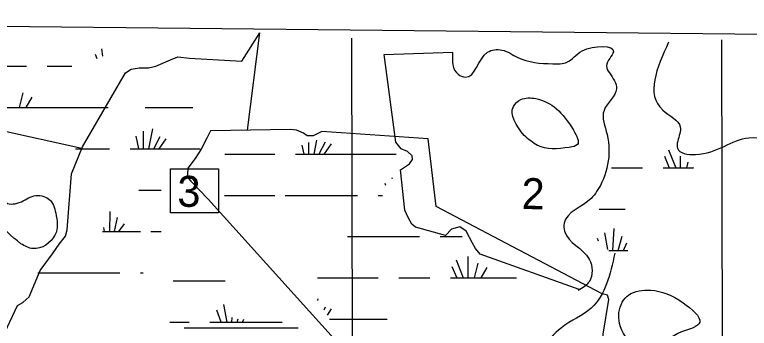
# Model space of a CAD drawing. Extents: x 408847 to 817539, y 923858 to 1151780.
# Drawn here: x 590088 to 600741, y 1040689 to 1045244 of the extents above; entities that cross this region are included whole.
import ezdxf

# ---------------------------------------------------------------- set-up
doc = ezdxf.new("R2010")
doc.units = 0
for name, color, linetype in [('County Boundary', 7, 'Continuous'), ('Lakes and Ponds', 7, 'Continuous'), ('Level 43', 7, 'Continuous'), ('Local Roads Paved', 7, 'Continuous'), ('Masks for Text', 7, 'Continuous'), ('Narrow River Creek and Branch and Slough', 7, 'Continuous'), ('Roadshields State Highways', 7, 'Continuous'), ('Section Lines', 7, 'Continuous'), ('Swamps', 7, 'Continuous')]:
    doc.layers.add(name, color=color, linetype=linetype)

msp = doc.modelspace()

# ---------------------------------------------------------------- linework, layer by layer
at = {"layer": 'County Boundary'}
msp.add_line((573707, 1045244), (615573, 1044812), dxfattribs=at)
at = {"layer": 'Lakes and Ponds'}
for points in [[(597475, 1043488), (597670, 1043346), (598130, 1043317), (598248, 1043357), (598190, 1043566), (597643, 1044025), (597427, 1044011), (597320, 1043912), (597475, 1043488)], [(590178, 1041916), (590355, 1041846), (590672, 1042043), (590683, 1042362), (590585, 1042565), (590366, 1042613), (590155, 1042514), (589947, 1042530), (589915, 1042739), (589707, 1042767), (589779, 1042343), (590178, 1041916)], [(599755, 1040637), (600021, 1040776), (599780, 1041061), (599310, 1041242), (598989, 1041172), (598898, 1041067), (598860, 1040760), (599095, 1040455), (599339, 1040463), (599755, 1040637)]]:
    msp.add_spline(points, degree=3, dxfattribs=at)
at = {"layer": 'Local Roads Paved'}
for p, q in [((593466, 1043567), (593645, 1044982)), ((589617, 1043625), (591064, 1043307))]:
    msp.add_line(p, q, dxfattribs=at)
for points in [[(592621, 1044611), (593381, 1044570), (593645, 1044982)], [(589867, 1040473), (590131, 1041022), (590205, 1041064), (590300, 1041148), (590458, 1041528), (590637, 1041771), (590732, 1041909), (590827, 1042025), (590848, 1042120), (590912, 1042933), (591070, 1043323), (591693, 1044400), (591777, 1044453), (591893, 1044474), (592030, 1044474), (592136, 1044495), (592347, 1044590), (592452, 1044632), (592621, 1044611)], [(592927, 1043557), (592875, 1043450), (592790, 1043292), (592706, 1043154), (592600, 1043017), (592600, 1042996), (592590, 1042891), (592642, 1042827), (592896, 1042563), (594765, 1040487)], [(598605, 1041192), (596199, 1042459), (596083, 1043441), (594542, 1043546), (594415, 1043483), (594331, 1043483), (594278, 1043525), (594173, 1043567), (594088, 1043578), (592927, 1043557)], [(598567, 1039678), (598610, 1039763), (598610, 1039901), (598620, 1040423), (598620, 1040604), (598705, 1041105), (598684, 1041169), (598605, 1041192)]]:
    msp.add_lwpolyline(points, dxfattribs=at)
at = {"layer": 'Masks for Text'}
msp.add_lwpolyline([(592346, 1043003), (593045, 1043003), (593045, 1042366), (592346, 1042366)], close=True, dxfattribs=at)
at = {"layer": 'Narrow River Creek and Branch and Slough'}
msp.add_lwpolyline([(598272, 1041254), (596840, 1041765), (596771, 1041846), (596726, 1041927), (596634, 1042102), (596543, 1042165), (596424, 1042127), (596335, 1042039), (595900, 1042156), (595847, 1042201), (595792, 1042300), (595747, 1042406), (595681, 1042990), (595814, 1043079), (595859, 1043140), (595850, 1043193), (595782, 1043255), (595693, 1043296), (595616, 1043393), (595445, 1044665), (596443, 1044698)], dxfattribs=at)
for points in [[(596437, 1044695), (596517, 1044379), (596622, 1044336), (596944, 1044697), (597153, 1044730), (597384, 1044622), (597891, 1044530), (598097, 1044552), (598319, 1044720), (598771, 1044703), (598669, 1044500), (598712, 1044397), (598815, 1044167), (598634, 1043853), (598678, 1043504), (598527, 1042674), (598446, 1042573), (598056, 1042215), (598062, 1042098), (598420, 1041692), (598421, 1041369), (598261, 1041237)], [(599569, 1044844), (599485, 1043859), (599740, 1043614), (599702, 1043406), (599699, 1043304), (599958, 1043213), (600733, 1043457), (601296, 1043397), (601681, 1043501), (602140, 1044097)], [(598791, 1041779), (598449, 1040983), (598015, 1040697), (597726, 1040380), (596731, 1039053)]]:
    msp.add_spline(points, degree=3, dxfattribs=at)
at = {"layer": 'Roadshields State Highways'}
msp.add_line((594197, 1040689), (592547, 1040689), dxfattribs=at)
at = {"layer": 'Section Lines'}
for p, q in [((594970, 1044905), (594983, 1039613)), ((600335, 1044877), (600347, 1039560))]:
    msp.add_line(p, q, dxfattribs=at)
at = {"layer": 'Swamps'}
for p, q in [((589661, 1044494), (590261, 1044494)), ((589661, 1044494), (590261, 1044494)), ((589661, 1044494), (590261, 1044494)), ((590205, 1044108), (590151, 1043894)), ((590205, 1044108), (590151, 1043894)), ((590205, 1044108), (590151, 1043894)), ((590338, 1044048), (590248, 1043894)), ((590338, 1044048), (590248, 1043894)), ((590338, 1044048), (590248, 1043894)), ((589811, 1043894), (591161, 1043894)), ((589811, 1043894), (591161, 1043894)), ((589811, 1043894), (591161, 1043894)), ((591952, 1043552), (591952, 1043294)), ((591952, 1043552), (591952, 1043294)), ((591952, 1043552), (591952, 1043294)), ((592085, 1043588), (592026, 1043294)), ((592085, 1043588), (592026, 1043294)), ((592085, 1043588), (592026, 1043294)), ((591844, 1043480), (591881, 1043294)), ((591844, 1043480), (591881, 1043294)), ((591844, 1043480), (591881, 1043294)), ((592194, 1043468), (592100, 1043293)), ((592194, 1043468), (592100, 1043293)), ((592194, 1043468), (592100, 1043293)), ((592279, 1043443), (592179, 1043294)), ((592279, 1043443), (592179, 1043294)), ((592279, 1043443), (592179, 1043294)), ((594592, 1043394), (594498, 1043219)), ((594592, 1043394), (594498, 1043219)), ((594592, 1043394), (594498, 1043219)), ((594676, 1043370), (594577, 1043221)), ((594676, 1043370), (594577, 1043221)), ((594676, 1043370), (594577, 1043221)), ((591161, 1043294), (591461, 1043294)), ((591161, 1043294), (591461, 1043294)), ((591161, 1043294), (591461, 1043294)), ((593559, 1043220), (593859, 1043220)), ((593559, 1043220), (593859, 1043220)), ((593559, 1043220), (593859, 1043220)), ((599509, 1043187), (599580, 1043021)), ((599509, 1043187), (599580, 1043021)), ((599509, 1043187), (599580, 1043021)), ((593559, 1042620), (593859, 1042620)), ((593559, 1042620), (593859, 1042620)), ((593559, 1042620), (593859, 1042620)), ((594009, 1042620), (595059, 1042620)), ((594009, 1042620), (595059, 1042620)), ((594009, 1042620), (595059, 1042620)), ((591535, 1042093), (591578, 1042299)), ((591535, 1042093), (591578, 1042299)), ((591535, 1042093), (591578, 1042299)), ((591597, 1042093), (591681, 1042207)), ((591597, 1042093), (591681, 1042207)), ((591597, 1042093), (591681, 1042207)), ((598762, 1041821), (598779, 1042137)), ((598762, 1041821), (598779, 1042137)), ((598762, 1041821), (598779, 1042137)), ((598838, 1041821), (598897, 1042025)), ((598838, 1041821), (598897, 1042025)), ((598838, 1041821), (598897, 1042025)), ((598915, 1041821), (598964, 1041929)), ((598915, 1041821), (598964, 1041929)), ((598915, 1041821), (598964, 1041929)), ((596658, 1041731), (596658, 1041420)), ((596658, 1041731), (596658, 1041420)), ((596658, 1041731), (596658, 1041420)), ((596489, 1041683), (596592, 1041420)), ((596489, 1041683), (596592, 1041420)), ((596489, 1041683), (596592, 1041420)), ((596803, 1041634), (596749, 1041420)), ((596803, 1041634), (596749, 1041420)), ((596803, 1041634), (596749, 1041420)), ((596428, 1041586), (596499, 1041420)), ((596428, 1041586), (596499, 1041420)), ((596428, 1041586), (596499, 1041420)), ((596936, 1041574), (596846, 1041420)), ((596936, 1041574), (596846, 1041420)), ((596936, 1041574), (596846, 1041420)), ((591161, 1041494), (591611, 1041494)), ((591161, 1041494), (591611, 1041494)), ((591161, 1041494), (591611, 1041494)), ((595659, 1041420), (596109, 1041420)), ((595659, 1041420), (596109, 1041420)), ((595659, 1041420), (596109, 1041420)), ((593168, 1040780), (593122, 1041034)), ((593168, 1040780), (593122, 1041034)), ((593168, 1040780), (593122, 1041034)), ((593083, 1040780), (593018, 1040952)), ((593083, 1040780), (593018, 1040952)), ((593083, 1040780), (593018, 1040952))]:
    msp.add_line(p, q, dxfattribs=at)
for points in [[(591367, 1044639), (591350, 1044747)], [(591367, 1044639), (591350, 1044747)], [(591367, 1044639), (591350, 1044747)], [(591286, 1044603), (591261, 1044667)], [(591286, 1044603), (591261, 1044667)], [(591286, 1044603), (591261, 1044667)], [(590561, 1044494), (590917, 1044494)], [(590561, 1044494), (590917, 1044494)], [(590561, 1044494), (590917, 1044494)], [(591161, 1043894), (591443, 1043894)], [(591161, 1043894), (591443, 1043894)], [(591161, 1043894), (591443, 1043894)], [(591980, 1043894), (592673, 1043894)], [(591980, 1043894), (592673, 1043894)], [(591980, 1043894), (592673, 1043894)], [(594464, 1043419), (594424, 1043220)], [(594464, 1043419), (594424, 1043220)], [(594464, 1043419), (594424, 1043220)], [(594253, 1043350), (594279, 1043220)], [(594253, 1043350), (594279, 1043220)], [(594253, 1043350), (594279, 1043220)], [(594350, 1043388), (594350, 1043220)], [(594350, 1043388), (594350, 1043220)], [(594350, 1043388), (594350, 1043220)], [(590971, 1043294), (591161, 1043294)], [(590971, 1043294), (591161, 1043294)], [(590971, 1043294), (591161, 1043294)], [(591761, 1043294), (592776, 1043294)], [(591761, 1043294), (592776, 1043294)], [(591761, 1043294), (592776, 1043294)], [(593133, 1043220), (593559, 1043220)], [(593133, 1043220), (593559, 1043220)], [(593133, 1043220), (593559, 1043220)], [(594159, 1043220), (595618, 1043220)], [(594159, 1043220), (595618, 1043220)], [(594159, 1043220), (595618, 1043220)], [(599570, 1043283), (599673, 1043021)], [(599570, 1043283), (599673, 1043021)], [(599570, 1043283), (599673, 1043021)], [(599739, 1043188), (599739, 1043021)], [(599739, 1043188), (599739, 1043021)], [(599739, 1043188), (599739, 1043021)], [(599851, 1043102), (599830, 1043021)], [(599851, 1043102), (599830, 1043021)], [(599851, 1043102), (599830, 1043021)], [(598743, 1043021), (599190, 1043021)], [(598743, 1043021), (599190, 1043021)], [(598743, 1043021), (599190, 1043021)], [(599490, 1043021), (599929, 1043021)], [(599490, 1043021), (599929, 1043021)], [(599490, 1043021), (599929, 1043021)], [(599928, 1043022), (599927, 1043021)], [(599928, 1043022), (599927, 1043021)], [(599928, 1043022), (599927, 1043021)], [(595471, 1042761), (595459, 1042792)], [(595471, 1042761), (595459, 1042792)], [(595471, 1042761), (595459, 1042792)], [(595566, 1042860), (595564, 1042874)], [(595566, 1042860), (595564, 1042874)], [(595566, 1042860), (595564, 1042874)], [(591887, 1042694), (592210, 1042694)], [(591887, 1042694), (592210, 1042694)], [(591887, 1042694), (592210, 1042694)], [(593131, 1042620), (593559, 1042620)], [(593131, 1042620), (593559, 1042620)], [(593131, 1042620), (593559, 1042620)], [(595359, 1042620), (595420, 1042620)], [(595359, 1042620), (595420, 1042620)], [(595359, 1042620), (595420, 1042620)], [(591468, 1042094), (591473, 1042383)], [(591468, 1042094), (591473, 1042383)], [(591468, 1042094), (591473, 1042383)], [(598562, 1042421), (598940, 1042421)], [(598562, 1042421), (598940, 1042421)], [(598562, 1042421), (598940, 1042421)], [(591389, 1042094), (591380, 1042154)], [(591389, 1042094), (591380, 1042154)], [(591389, 1042094), (591380, 1042154)], [(591363, 1042094), (591911, 1042094)], [(591363, 1042094), (591911, 1042094)], [(591363, 1042094), (591911, 1042094)], [(592061, 1042094), (592212, 1042094)], [(592061, 1042094), (592212, 1042094)], [(592061, 1042094), (592212, 1042094)], [(598689, 1041832), (598645, 1042075)], [(598689, 1041832), (598645, 1042075)], [(598689, 1041832), (598645, 1042075)], [(594912, 1042020), (595959, 1042020)], [(594912, 1042020), (595959, 1042020)], [(594912, 1042020), (595959, 1042020)], [(596259, 1042020), (596576, 1042020)], [(596259, 1042020), (596576, 1042020)], [(596259, 1042020), (596576, 1042020)], [(598555, 1041954), (598540, 1041993)], [(598555, 1041954), (598540, 1041993)], [(598555, 1041954), (598540, 1041993)], [(598703, 1041821), (598977, 1041821)], [(598703, 1041821), (598977, 1041821)], [(598703, 1041821), (598977, 1041821)], [(590426, 1041494), (591161, 1041494)], [(590426, 1041494), (591161, 1041494)], [(590426, 1041494), (591161, 1041494)], [(591911, 1041494), (591950, 1041494)], [(591911, 1041494), (591950, 1041494)], [(591911, 1041494), (591950, 1041494)], [(594481, 1041420), (595359, 1041420)], [(594481, 1041420), (595359, 1041420)], [(594481, 1041420), (595359, 1041420)], [(596409, 1041420), (597363, 1041420)], [(596409, 1041420), (597363, 1041420)], [(596409, 1041420), (597363, 1041420)], [(592385, 1041380), (593139, 1041380)], [(592385, 1041380), (593139, 1041380)], [(592385, 1041380), (593139, 1041380)], [(594483, 1041115), (594479, 1041095)], [(594483, 1041115), (594479, 1041095)], [(594483, 1041115), (594479, 1041095)], [(594592, 1040994), (594570, 1040954)], [(594592, 1040994), (594570, 1040954)], [(594592, 1040994), (594570, 1040954)], [(594676, 1040970), (594617, 1040881)], [(594676, 1040970), (594617, 1040881)], [(594676, 1040970), (594617, 1040881)], [(592339, 1040780), (592618, 1040780)], [(592339, 1040780), (592618, 1040780)], [(592339, 1040780), (592618, 1040780)], [(592918, 1040780), (593965, 1040780)], [(592918, 1040780), (593965, 1040780)], [(592918, 1040780), (593965, 1040780)], [(593239, 1040780), (593243, 1040846)], [(593239, 1040780), (593243, 1040846)], [(593239, 1040780), (593243, 1040846)], [(593316, 1040780), (593330, 1040828)], [(593316, 1040780), (593330, 1040828)], [(593316, 1040780), (593330, 1040828)], [(593393, 1040780), (593412, 1040824)], [(593393, 1040780), (593412, 1040824)], [(593393, 1040780), (593412, 1040824)], [(594652, 1040820), (595487, 1040820)], [(594652, 1040820), (595487, 1040820)], [(594652, 1040820), (595487, 1040820)]]:
    msp.add_lwpolyline(points, dxfattribs=at)

# ---------------------------------------------------------------- texts
at = {"layer": 'Level 43'}
for s, p in [('3', (592445, 1042455)), ('2', (597436, 1042421))]:
    msp.add_text(s, height=450, rotation=359.3791, dxfattribs=at).set_placement(p)

doc.saveas('drawing.dxf')
